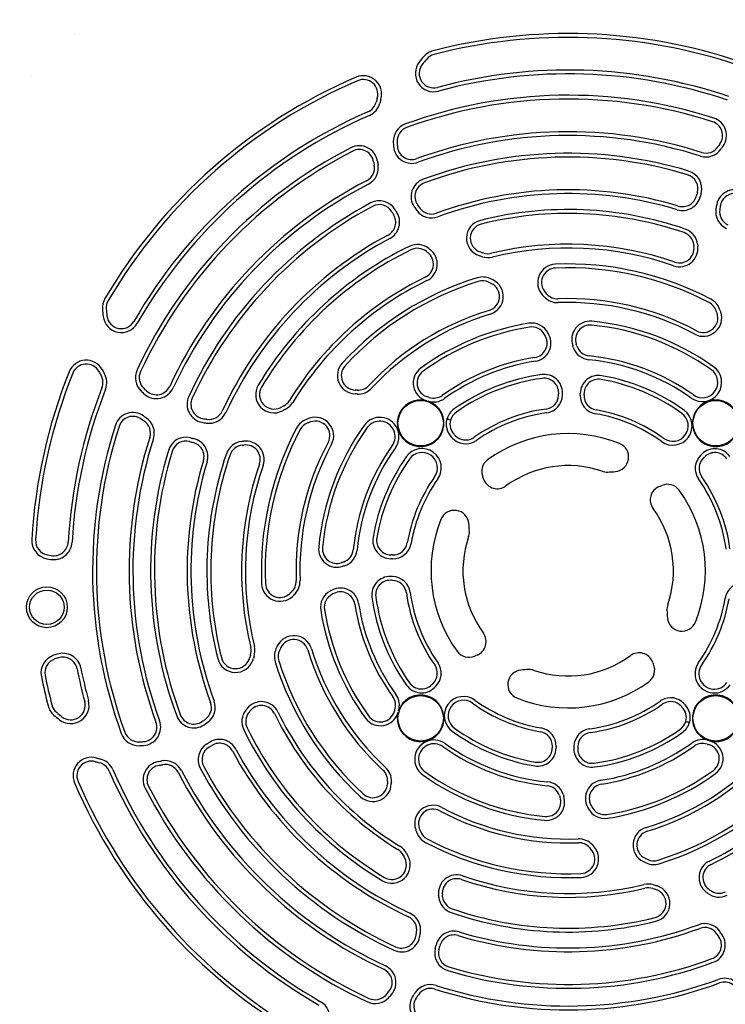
# Model space of a CAD drawing. Header units: inches. Extents: x 5 to 1128, y -85 to 748.
# Tile 274 of 656: x 411.52 to 419.17, y 283.34 to 294.03. Entities that reach past the tile are written whole.
import ezdxf

# ---------------------------------------------------------------- set-up
doc = ezdxf.new("R2010")
doc.units = ezdxf.units.IN
doc.header["$LTSCALE"] = 32
doc.header["$MEASUREMENT"] = 0
doc.layers.add('Visible (ANSI)', color=7, linetype='Continuous', lineweight=30)

msp = doc.modelspace()

# ---------------------------------------------------------------- linework, layer by layer
at = {"layer": 'Visible (ANSI)'}
for p, q in [((411.81282, 288.17747), (411.85185, 288.17051)), ((411.82012, 288.21847), (411.85915, 288.21152)), ((411.92381, 287.1414), (411.88613, 287.12908)), ((411.93675, 287.10181), (411.89907, 287.08949))]:
    msp.add_line(p, q, dxfattribs=at)
for centre, radius in [((415.8674, 289.6469), 0.24668), ((419.06887, 289.6469), 0.24668), ((411.81265, 287.6507), 0.22172), ((411.81265, 287.6507), 0.18701), ((415.8674, 286.44544), 0.24668), ((419.06887, 286.44544), 0.24668)]:
    msp.add_circle(centre, radius, dxfattribs=at)
for centre, radius, start, end in [((420.56336, 291.14139), 37.84893, 94.726002, 184.707209), ((420.56336, 291.14139), 37.59893, 94.726002, 184.707209), ((417.46813, 288.04617), 7.91339, 132.616535, 132.61838), ((417.46813, 288.04617), 5.82905, 71.333259, 104.56729), ((417.46813, 288.04617), 5.7874, 71.333259, 104.56729), ((416.05211, 293.49511), 0.19913, 104.56729, 138.783341), ((416.00911, 293.44297), 0.19913, 142.175177, 285.128247), ((416.91095, 292.74281), 1.34086, 138.783341, 142.175177), ((416.91095, 292.74281), 1.29921, 138.783341, 142.175177), ((416.05211, 293.49511), 0.15748, 104.56729, 138.783341), ((416.00911, 293.44297), 0.15748, 142.175177, 285.128247), ((417.46813, 288.04617), 5.43307, 71.285385, 105.128247), ((417.46813, 288.04617), 7.91339, 137.381619, 137.38342), ((417.46813, 288.04617), 5.82905, 113.254846, 149.56729), ((417.46813, 288.04617), 5.7874, 113.254846, 149.56729), ((415.24532, 293.2187), 0.19913, 344.054592, 113.254846), ((415.24532, 293.2187), 0.15748, 344.054592, 113.254846), ((417.46813, 288.04617), 5.39142, 71.285385, 105.128247), ((416.91095, 292.74281), 1.5748, 164.054592, 165.719185), ((416.91095, 292.74281), 1.53315, 164.054592, 165.719185), ((417.46813, 288.04617), 5.15976, 72.181313, 110.021118), ((417.46813, 288.04617), 5.11811, 72.181313, 110.021118), ((415.2322, 293.17012), 0.15748, 293.574992, 345.719185), ((415.2322, 293.17012), 0.19913, 293.574992, 345.719185), ((417.46813, 288.04617), 5.43307, 113.574992, 150.128247), ((417.46813, 288.04617), 5.39142, 113.574992, 150.128247), ((418.98611, 292.76884), 0.19913, 324.43042, 72.181313), ((415.76978, 292.70701), 0.19913, 110.021118, 181.796716), ((415.76978, 292.70701), 0.15748, 110.021118, 181.796716), ((418.98611, 292.76884), 0.15748, 324.43042, 72.181313), ((417.46813, 288.04617), 4.76378, 72.322112, 110.162972), ((417.46813, 288.04617), 4.72213, 72.322112, 110.162972), ((417.46813, 288.04617), 5.15976, 117.181313, 155.021118), ((415.20208, 292.45897), 0.19913, 9.43042, 117.181313), ((415.20208, 292.45897), 0.15748, 9.43042, 117.181313), ((416.91095, 292.74281), 1.34086, 181.796716, 183.865719), ((415.77182, 292.66583), 0.19913, 183.865719, 290.162972), ((416.91095, 292.74281), 1.29921, 181.796716, 183.865719), ((415.77182, 292.66583), 0.15748, 183.865719, 290.162972), ((418.96255, 292.73504), 0.19913, 252.322112, 325.793148), ((418.96255, 292.73504), 0.15748, 252.322112, 325.793148), ((420.39517, 291.76118), 1.5748, 144.43042, 145.793148), ((420.39517, 291.76118), 1.53315, 144.43042, 145.793148), ((417.46813, 288.04617), 5.11811, 117.181313, 155.021118), ((417.46813, 288.04617), 4.52984, 73.232324, 110.340895), ((417.46813, 288.04617), 4.48819, 73.232324, 110.340895), ((415.20931, 292.41841), 0.15748, 297.322112, 10.793148), ((415.20931, 292.41841), 0.19913, 297.322112, 10.793148), ((416.91095, 292.74281), 1.5748, 189.43042, 190.793148), ((416.91095, 292.74281), 1.53315, 189.43042, 190.793148), ((415.96276, 292.10682), 0.19913, 110.340895, 213.851226), ((418.71751, 292.19275), 0.15748, 345.573934, 73.232324), ((418.71751, 292.19275), 0.19913, 345.573934, 73.232324), ((417.46813, 288.04617), 4.76378, 117.322112, 155.162972), ((417.46813, 288.04617), 4.72213, 117.322112, 155.162972), ((415.96276, 292.10682), 0.15748, 110.340895, 213.851226), ((417.46813, 288.04617), 4.13386, 73.204834, 110.204605), ((419.27498, 291.98194), 0.19913, 65.340895, 168.851226), ((417.46813, 288.04617), 4.09221, 73.204834, 110.204605), ((418.70812, 292.15446), 0.19913, 253.204834, 346.877935), ((418.70812, 292.15446), 0.15748, 253.204834, 346.877935), ((420.39517, 291.76118), 1.5748, 165.573934, 166.877935), ((420.39517, 291.76118), 1.53315, 165.573934, 166.877935), ((419.27498, 291.98194), 0.15748, 65.340895, 168.851226), ((417.46813, 288.04617), 4.52984, 118.232324, 155.340895), ((417.46813, 288.04617), 4.48819, 118.232324, 155.340895), ((415.4195, 291.86168), 0.19913, 30.573934, 118.232324), ((415.4195, 291.86168), 0.15748, 30.573934, 118.232324), ((416.91095, 292.74281), 1.53315, 210.573934, 211.877935), ((416.91095, 292.74281), 1.34086, 213.851226, 215.89297), ((416.91095, 292.74281), 1.29921, 213.851226, 215.89297), ((415.98602, 292.07344), 0.15748, 215.89297, 290.204605), ((417.46813, 288.04617), 3.9196, 71.088933, 104.065774), ((419.26783, 291.94189), 0.19913, 170.89297, 245.204605), ((420.39517, 291.76118), 1.34086, 168.851226, 170.89297), ((419.26783, 291.94189), 0.15748, 170.89297, 245.204605), ((420.39517, 291.76118), 1.29921, 168.851226, 170.89297), ((415.43994, 291.82797), 0.15748, 298.204834, 31.877935), ((415.43994, 291.82797), 0.19913, 298.204834, 31.877935), ((416.91095, 292.74281), 1.5748, 210.573934, 211.877935), ((415.98602, 292.07344), 0.19913, 215.89297, 290.204605), ((417.46813, 288.04617), 3.87795, 71.088933, 104.065774), ((416.56393, 291.65509), 0.19913, 104.065774, 252.305236), ((416.56393, 291.65509), 0.15748, 104.065774, 252.305236), ((418.67394, 291.56582), 0.19913, 6.475399, 71.088933), ((417.46813, 288.04617), 4.13386, 118.204834, 155.204605), ((417.46813, 288.04617), 4.09221, 118.204834, 155.204605), ((418.67394, 291.56582), 0.15748, 6.475399, 71.088933), ((417.46813, 288.04617), 3.9196, 116.088933, 149.065774), ((415.832, 291.38757), 0.19913, 51.475399, 116.088933), ((415.832, 291.38757), 0.15748, 51.475399, 116.088933), ((416.91095, 292.74281), 1.53315, 231.475399, 232.198711), ((417.46813, 288.04617), 3.54331, 70.941853, 103.56595), ((417.46813, 288.04617), 3.50166, 70.941853, 103.56595), ((418.67654, 291.54411), 0.19913, 250.941853, 7.198711), ((418.67654, 291.54411), 0.15748, 250.941853, 7.198711), ((420.39517, 291.76118), 1.5748, 186.475399, 187.198711), ((420.39517, 291.76118), 1.53315, 186.475399, 187.198711), ((417.46813, 288.04617), 3.87795, 116.088933, 149.065774), ((415.84919, 291.37406), 0.15748, 295.941853, 52.198711), ((416.91095, 292.74281), 1.5748, 231.475399, 232.198711), ((415.84919, 291.37406), 0.19913, 295.941853, 52.198711), ((416.91095, 292.74281), 1.34086, 252.305236, 252.900001), ((416.91095, 292.74281), 1.29921, 252.305236, 252.900001), ((416.06587, 289.99584), 1.53315, 72.038925, 72.900001), ((416.06587, 289.99584), 1.5748, 72.038925, 72.900001), ((416.60006, 291.64371), 0.19913, 252.038925, 283.56595), ((416.60006, 291.64371), 0.15748, 252.038925, 283.56595), ((417.33645, 291.17332), 0.19913, 92.41131, 222.822099), ((417.33645, 291.17332), 0.15748, 92.41131, 222.822099), ((417.46813, 288.04617), 3.32905, 62.270542, 92.41131), ((417.46813, 288.04617), 3.2874, 62.270542, 92.41131), ((417.46813, 288.04617), 3.54331, 115.941853, 148.56595), ((417.46813, 288.04617), 3.32905, 107.270542, 137.41131), ((416.53891, 291.03497), 0.19913, 65.523891, 107.270542), ((416.06587, 289.99584), 1.34086, 64.055539, 65.523891), ((417.46813, 288.04617), 3.50166, 115.941853, 148.56595), ((417.46813, 288.04617), 3.2874, 107.270542, 137.41131), ((416.53891, 291.03497), 0.15748, 65.523891, 107.270542), ((416.06587, 289.99584), 1.29921, 64.055539, 65.523891), ((416.56538, 291.02251), 0.15748, 286.873024, 64.055539), ((416.56538, 291.02251), 0.19913, 286.873024, 64.055539), ((416.06587, 289.99584), 1.53315, 41.970443, 42.822099), ((417.35381, 291.1543), 0.19913, 221.970443, 272.106507), ((416.06587, 289.99584), 1.5748, 41.970443, 42.822099), ((417.35381, 291.1543), 0.15748, 221.970443, 272.106507), ((412.61388, 290.89787), 0.19913, 149.56729, 183.783341), ((412.61388, 290.89787), 0.15748, 149.56729, 183.783341), ((417.46813, 288.04617), 2.95276, 61.873024, 92.106507), ((417.46813, 288.04617), 2.9111, 61.873024, 92.106507), ((418.92448, 290.81663), 0.15748, 20.523891, 62.270542), ((418.92448, 290.81663), 0.19913, 20.523891, 62.270542), ((413.75312, 290.97321), 1.34086, 183.783341, 187.175177), ((412.62033, 290.8306), 0.19913, 187.175177, 330.128247), ((413.75312, 290.97321), 1.29921, 183.783341, 187.175177), ((412.62033, 290.8306), 0.15748, 187.175177, 330.128247), ((417.46813, 288.04617), 2.95276, 106.873024, 137.106507), ((417.46813, 288.04617), 2.9111, 106.873024, 137.106507), ((418.93438, 290.7891), 0.19913, 241.873024, 19.055539), ((418.93438, 290.7891), 0.15748, 241.873024, 19.055539), ((417.85521, 290.41634), 1.29921, 19.055539, 20.523891), ((417.85521, 290.41634), 1.34086, 19.055539, 20.523891), ((417.46813, 288.04617), 2.71882, 99.033795, 126.030597), ((417.46813, 288.04617), 2.67717, 99.033795, 126.030597), ((417.0725, 290.5346), 0.19913, 28.156128, 99.033795), ((417.0725, 290.5346), 0.15748, 28.156128, 99.033795), ((417.70555, 290.55464), 0.19913, 84.593208, 198.819014), ((417.70555, 290.55464), 0.15748, 84.593208, 198.819014), ((417.46813, 288.04617), 2.67717, 54.538576, 84.593208), ((417.46813, 288.04617), 2.71882, 54.538576, 84.593208), ((417.08214, 290.51619), 0.15748, 278.881891, 27.113344), ((417.08214, 290.51619), 0.19913, 278.881891, 27.113344), ((416.06587, 289.99584), 1.29921, 27.113344, 28.156128), ((416.06587, 289.99584), 1.34086, 27.113344, 28.156128), ((416.06587, 289.99584), 1.53315, 18.106474, 18.819014), ((417.71238, 290.53421), 0.19913, 198.106474, 264.393419), ((416.06587, 289.99584), 1.5748, 18.106474, 18.819014), ((417.71238, 290.53421), 0.15748, 198.106474, 264.393419), ((417.46813, 288.04617), 2.34252, 98.881891, 125.687198), ((417.46813, 288.04617), 2.34252, 54.538576, 84.393419), ((412.23883, 290.13194), 0.19913, 29.054592, 158.254846), ((412.23883, 290.13194), 0.15748, 29.054592, 158.254846), ((415.16379, 290.16428), 0.19913, 137.41131, 267.822099), ((415.16379, 290.16428), 0.15748, 137.41131, 267.822099), ((417.46813, 288.04617), 2.30087, 98.881891, 125.687198), ((417.46813, 288.04617), 2.30087, 54.538576, 84.393419), ((418.92423, 290.09045), 0.20897, 234.538576, 54.538576), ((417.46813, 288.04617), 5.82905, 158.254846, 176.666741), ((417.46813, 288.04617), 5.7874, 158.254846, 176.666741), ((413.75312, 290.97321), 1.5748, 209.054592, 210.719185), ((412.26391, 290.0883), 0.15748, 338.574992, 30.719185), ((413.75312, 290.97321), 1.53315, 209.054592, 210.719185), ((412.26391, 290.0883), 0.19913, 338.574992, 30.719185), ((412.9715, 290.14097), 0.19913, 155.021118, 226.796717), ((412.9715, 290.14097), 0.15748, 155.021118, 226.796717), ((415.98601, 290.08385), 0.19913, 126.030597, 254.812579), ((415.98601, 290.08385), 0.15748, 126.030597, 254.812579), ((417.46813, 288.04617), 2.14795, 97.686932, 125.156373), ((417.20746, 289.97748), 0.19913, 359.078171, 97.686932), ((417.79792, 289.96688), 0.19913, 80.257428, 179.042038), ((417.46813, 288.04617), 2.14795, 54.168501, 80.257428), ((418.92423, 290.09045), 0.16732, 234.538576, 54.538576), ((413.00206, 290.11329), 0.15748, 228.865719, 335.162972), ((414.27687, 289.95869), 0.19913, 149.065774, 297.305236), ((414.27687, 289.95869), 0.15748, 149.065774, 297.305236), ((415.18951, 290.16311), 0.15748, 266.970443, 317.106507), ((417.46813, 288.04617), 2.1063, 97.686932, 125.156373), ((417.20746, 289.97748), 0.15748, 359.078171, 97.686932), ((417.79792, 289.96688), 0.15748, 80.257428, 179.042038), ((417.46813, 288.04617), 2.1063, 54.168501, 80.257428), ((417.46813, 288.04617), 5.43307, 158.574992, 176.714615), ((417.46813, 288.04617), 5.39142, 158.574992, 176.714615), ((413.75312, 290.97321), 1.34086, 226.796717, 228.865719), ((413.75312, 290.97321), 1.29921, 226.796717, 228.865719), ((413.00206, 290.11329), 0.19913, 228.865719, 335.162972), ((413.53236, 289.85302), 0.19913, 155.340895, 258.851226), ((415.09796, 288.43325), 1.53315, 86.970443, 87.822099), ((415.09796, 288.43325), 1.5748, 86.970443, 87.822099), ((415.18951, 290.16311), 0.19913, 266.970443, 317.106507), ((415.8674, 289.6469), 0.29528, 71.676998, 74.812579), ((416.00973, 290.0767), 0.15748, 251.676998, 305.687198), ((417.20696, 289.95754), 0.15748, 277.780685, 358.077552), ((417.20696, 289.95754), 0.19913, 277.780685, 358.077552), ((416.06587, 289.99584), 1.29921, 358.077552, 359.078171), ((416.06587, 289.99584), 1.34086, 358.077552, 359.078171), ((417.79747, 289.94698), 0.19913, 178.383717, 260.170506), ((416.06587, 289.99584), 1.53315, 358.383717, 359.042038), ((417.79747, 289.94698), 0.15748, 178.383717, 260.170506), ((416.06587, 289.99584), 1.5748, 358.383717, 359.042038), ((413.53236, 289.85302), 0.15748, 155.340895, 258.851226), ((413.75312, 290.97321), 1.29921, 297.305236, 297.900001), ((415.09796, 288.43325), 1.5748, 117.038925, 117.900001), ((414.31047, 289.97619), 0.15748, 297.038925, 328.56595), ((414.31047, 289.97619), 0.19913, 297.038925, 328.56595), ((415.8674, 289.6469), 0.25362, 74.812579, 71.676998), ((416.00973, 290.0767), 0.19913, 251.676998, 305.687198), ((419.06887, 289.6469), 0.25362, 344.812579, 341.676998), ((412.74547, 289.56415), 0.19913, 54.43042, 162.181313), ((412.74547, 289.56415), 0.15748, 54.43042, 162.181313), ((413.75312, 290.97321), 1.53315, 234.43042, 235.793148), ((413.57241, 289.84587), 0.19913, 260.89297, 335.204605), ((413.57241, 289.84587), 0.15748, 260.89297, 335.204605), ((413.75312, 290.97321), 1.34086, 297.305236, 297.900001), ((415.09796, 288.43325), 1.53315, 117.038925, 117.900001), ((416.35165, 289.63144), 0.20897, 125.156373, 163.141549), ((416.35165, 289.63144), 0.16732, 125.156373, 163.021316), ((417.46813, 288.04617), 1.77165, 97.780685, 125.156373), ((417.46813, 288.04617), 1.73, 97.780685, 125.156373), ((417.46813, 288.04617), 1.73, 54.168501, 80.170506), ((417.46813, 288.04617), 1.77165, 54.168501, 80.170506), ((418.60322, 289.61818), 0.20897, 234.168501, 54.168501), ((418.60322, 289.61818), 0.16732, 234.168501, 54.168501), ((417.46813, 288.04617), 5.15976, 162.181313, 200.021118), ((417.46813, 288.04617), 5.11811, 162.181313, 200.021118), ((413.75312, 290.97321), 1.5748, 234.43042, 235.793148), ((412.77926, 289.54059), 0.15748, 342.322112, 55.793148), ((412.77926, 289.54059), 0.19913, 342.322112, 55.793148), ((413.75312, 290.97321), 1.34086, 258.851226, 260.89297), ((413.75312, 290.97321), 1.29921, 258.851226, 260.89297), ((414.69767, 289.50251), 0.19913, 110.523891, 152.270542), ((414.69767, 289.50251), 0.15748, 110.523891, 152.270542), ((415.09796, 288.43325), 1.34086, 109.055539, 110.523891), ((415.09796, 288.43325), 1.29921, 109.055539, 110.523891), ((414.7252, 289.51242), 0.19913, 331.873024, 109.055539), ((414.7252, 289.51242), 0.15748, 331.873024, 109.055539), ((417.46813, 288.04617), 2.71882, 144.538576, 174.593208), ((415.42385, 289.50227), 0.20897, 324.538576, 144.538576), ((415.42385, 289.50227), 0.16732, 324.538576, 144.538576), ((416.34318, 289.63751), 0.19913, 164.104527, 224.042038), ((416.34318, 289.63751), 0.15748, 164.231486, 224.042038), ((417.46813, 288.04617), 3.32905, 152.270542, 182.41131), ((417.46813, 288.04617), 3.2874, 152.270542, 182.41131), ((417.46813, 288.04617), 2.67717, 144.538576, 174.593208), ((415.09796, 288.43325), 1.5748, 43.383717, 44.042038), ((416.35693, 289.62312), 0.15748, 223.383717, 299.528046), ((417.46813, 288.04617), 1.48819, 68.007389, 125.95339), ((417.46813, 288.04617), 4.76378, 162.322112, 200.162972), ((417.46813, 288.04617), 4.72213, 162.322112, 200.162972), ((413.32156, 289.29554), 0.19913, 75.573934, 163.232324), ((413.32156, 289.29554), 0.15748, 75.573934, 163.232324), ((413.75312, 290.97321), 1.5748, 255.573934, 256.877935), ((413.75312, 290.97321), 1.53315, 255.573934, 256.877935), ((413.35985, 289.28616), 0.15748, 343.204834, 76.877935), ((413.35985, 289.28616), 0.19913, 343.204834, 76.877935), ((413.94848, 289.25198), 0.19913, 96.475399, 161.088933), ((413.94848, 289.25198), 0.15748, 96.475399, 161.088933), ((413.75312, 290.97321), 1.53315, 276.475399, 277.198711), ((413.75312, 290.97321), 1.5748, 276.475399, 277.198711), ((413.97019, 289.25458), 0.19913, 340.941853, 97.198711), ((413.97019, 289.25458), 0.15748, 340.941853, 97.198711), ((417.46813, 288.04617), 2.95276, 151.873024, 182.106507), ((417.46813, 288.04617), 2.9111, 151.873024, 182.106507), ((417.46813, 288.04617), 2.34252, 144.538576, 174.393419), ((415.09796, 288.43325), 1.53315, 43.383717, 44.042038), ((416.35693, 289.62312), 0.19913, 223.383717, 299.528046), ((416.35165, 289.63144), 0.16732, 299.696434, 305.156373), ((416.35165, 289.63144), 0.20897, 299.662872, 305.156373), ((417.96647, 289.28005), 0.15748, 275.591834, 68.007389), ((417.46813, 288.04617), 4.52984, 163.232324, 200.340895), ((417.46813, 288.04617), 4.48819, 163.232324, 200.340895), ((417.46813, 288.04617), 3.9196, 161.088933, 194.065774), ((417.46813, 288.04617), 3.87795, 161.088933, 194.065774), ((417.46813, 288.04617), 2.30087, 144.538576, 174.393419), ((415.88286, 289.16265), 0.20897, 324.843627, 144.843627), ((415.88286, 289.16265), 0.16732, 324.843627, 144.843627), ((419.04509, 289.15737), 0.19913, 133.383717, 215.170506), ((417.85521, 290.41634), 1.53315, 313.383717, 314.042038), ((419.05947, 289.17113), 0.19913, 35.257428, 134.042038), ((419.05947, 289.17113), 0.15748, 35.257428, 134.042038), ((417.46813, 288.04617), 4.13386, 163.204834, 200.204605), ((417.46813, 288.04617), 4.09221, 163.204834, 200.204605), ((417.46813, 288.04617), 3.54331, 160.941853, 193.56595), ((417.46813, 288.04617), 3.50166, 160.941853, 193.56595), ((417.46813, 288.04617), 2.14795, 144.843627, 170.257428), ((417.46813, 288.04617), 2.1063, 144.843627, 170.257428), ((416.68684, 289.12337), 0.15748, 125.95339, 203.477421), ((417.46813, 288.04617), 1.14173, 71.071941, 126.274552), ((419.04509, 289.15737), 0.15748, 133.383717, 215.170506), ((417.85521, 290.41634), 1.5748, 313.383717, 314.042038), ((417.88957, 289.27513), 0.15748, 251.071941, 271.724453), ((417.85521, 290.41634), 1.29921, 271.724453, 275.591834), ((417.46813, 288.04617), 1.77165, 144.843627, 170.170506), ((417.46813, 288.04617), 1.73, 144.843627, 170.170506), ((415.09796, 288.43325), 1.5748, 22.407522, 23.477421), ((416.69945, 289.09358), 0.15748, 202.407522, 306.274552), ((417.85521, 290.41634), 1.5748, 292.407522, 293.477421), ((418.54533, 288.82746), 0.15748, 35.95339, 113.477421), ((417.46813, 288.04617), 1.73, 7.780685, 35.170506), ((417.46813, 288.04617), 1.77165, 7.780685, 35.170506), ((418.51555, 288.81486), 0.15748, 112.407522, 216.274552), ((417.46813, 288.04617), 1.48819, 338.007389, 35.95339), ((416.23426, 288.5445), 0.15748, 5.591834, 158.007389), ((417.46813, 288.04617), 1.14173, 341.071941, 36.274552), ((417.46813, 288.04617), 1.48819, 158.007389, 215.95339), ((415.09796, 288.43325), 1.29921, 1.724453, 5.591834), ((416.23917, 288.46761), 0.15748, 341.071941, 1.724453), ((411.84774, 288.37351), 0.19913, 176.666741, 259.900602), ((411.84774, 288.37351), 0.15748, 176.666741, 259.900602), ((411.88677, 288.36656), 0.19913, 259.900602, 356.714615), ((411.88677, 288.36656), 0.15748, 259.900602, 356.714615), ((415.54742, 288.37595), 0.19913, 170.257428, 269.042038), ((415.54742, 288.37595), 0.15748, 170.257428, 269.042038), ((415.56732, 288.3755), 0.19913, 268.383717, 350.170506), ((415.56732, 288.3755), 0.15748, 268.383717, 350.170506), ((417.46813, 288.04617), 1.14173, 161.071941, 216.274552), ((414.95966, 288.28359), 0.19913, 174.593208, 288.819014), ((414.95966, 288.28359), 0.15748, 174.593208, 288.819014), ((414.98009, 288.29041), 0.15748, 288.106474, 354.393419), ((414.98009, 288.29041), 0.19913, 288.106474, 354.393419), ((415.51846, 286.64391), 1.5748, 108.106474, 108.819014), ((415.51846, 286.64391), 1.53315, 88.383717, 89.042038), ((415.51846, 286.64391), 1.5748, 88.383717, 89.042038), ((415.51846, 286.64391), 1.53315, 108.106474, 108.819014), ((414.34098, 287.91448), 0.19913, 182.41131, 312.822099), ((414.34098, 287.91448), 0.15748, 182.41131, 312.822099), ((414.36, 287.93185), 0.15748, 311.970443, 2.106507), ((414.36, 287.93185), 0.19913, 311.970443, 2.106507), ((415.53683, 287.7855), 0.19913, 89.078171, 187.686932), ((415.53683, 287.7855), 0.15748, 89.078171, 187.686932), ((415.51846, 286.64391), 1.29921, 88.077552, 89.078171), ((415.51846, 286.64391), 1.34086, 88.077552, 89.078171), ((415.55676, 287.785), 0.15748, 7.780685, 88.077552), ((415.55676, 287.785), 0.19913, 7.780685, 88.077552), ((419.36895, 287.71683), 0.19913, 88.383717, 170.170506), ((415.51846, 286.64391), 1.5748, 131.970443, 132.822099), ((414.9797, 287.65054), 0.19913, 118.156128, 189.033795), ((415.51846, 286.64391), 1.34086, 117.113344, 118.156128), ((415.51846, 286.64391), 1.29921, 117.113344, 118.156128), ((414.99811, 287.66017), 0.19913, 8.881891, 117.113344), ((414.99811, 287.66017), 0.15748, 8.881891, 117.113344), ((417.46813, 288.04617), 1.77165, 187.780685, 215.170506), ((417.46813, 288.04617), 1.73, 187.780685, 215.170506), ((415.51846, 286.64391), 1.53315, 131.970443, 132.822099), ((414.9797, 287.65054), 0.15748, 118.156128, 189.033795), ((417.46813, 288.04617), 2.30087, 188.881891, 215.687198), ((417.46813, 288.04617), 2.14795, 187.686932, 215.257428), ((417.46813, 288.04617), 2.1063, 187.686932, 215.257428), ((417.46813, 288.04617), 1.73, 324.843627, 350.170506), ((417.46813, 288.04617), 1.77165, 324.843627, 350.170506), ((417.46813, 288.04617), 2.71882, 189.033795, 216.030597), ((417.46813, 288.04617), 2.67717, 189.033795, 216.030597), ((417.46813, 288.04617), 2.34252, 188.881891, 215.687198), ((418.69709, 287.62473), 0.15748, 161.071941, 181.724453), ((419.83831, 287.65909), 1.29921, 181.724453, 185.591834), ((418.70201, 287.54784), 0.15748, 185.591834, 338.007389), ((416.42072, 287.27748), 0.15748, 292.407522, 36.274552), ((414.49179, 287.14342), 0.19913, 16.873024, 154.055539), ((414.49179, 287.14342), 0.15748, 16.873024, 154.055539), ((413.8706, 287.1781), 0.15748, 342.038925, 13.56595), ((413.8706, 287.1781), 0.19913, 342.038925, 13.56595), ((414.47933, 287.11695), 0.19913, 155.523891, 197.270542), ((415.51846, 286.64391), 1.34086, 154.055539, 155.523891), ((414.47933, 287.11695), 0.15748, 155.523891, 197.270542), ((415.51846, 286.64391), 1.29921, 154.055539, 155.523891), ((417.46813, 288.04617), 2.95276, 196.873024, 227.106507), ((417.46813, 288.04617), 2.9111, 196.873024, 227.106507), ((416.39093, 287.26487), 0.15748, 215.95339, 293.477421), ((418.23682, 286.99876), 0.15748, 22.407522, 126.274552), ((411.94799, 286.9398), 0.19913, 108.099398, 191.333259), ((411.94799, 286.9398), 0.15748, 108.099398, 191.333259), ((411.98568, 286.95212), 0.19913, 11.285385, 108.099398), ((411.98568, 286.95212), 0.15748, 11.285385, 108.099398), ((413.85921, 287.14196), 0.19913, 194.065774, 342.305236), ((413.85921, 287.14196), 0.15748, 194.065774, 342.305236), ((412.77149, 287.48899), 1.29921, 342.305236, 342.900001), ((415.51846, 286.64391), 1.5748, 162.038925, 162.900001), ((412.77149, 287.48899), 1.34086, 342.305236, 342.900001), ((415.51846, 286.64391), 1.53315, 162.038925, 162.900001), ((417.46813, 288.04617), 3.32905, 197.270542, 227.41131), ((417.46813, 288.04617), 3.2874, 197.270542, 227.41131), ((415.89118, 286.93497), 0.19913, 313.383717, 35.170506), ((417.08105, 285.67599), 1.5748, 112.407522, 113.477421), ((417.46813, 288.04617), 1.14173, 251.071941, 306.274552), ((419.83831, 287.65909), 1.5748, 202.407522, 203.477421), ((419.05341, 286.92969), 0.20897, 144.843627, 324.843627), ((417.46813, 288.04617), 5.43307, 191.285385, 195.128247), ((417.46813, 288.04617), 5.39142, 191.285385, 195.128247), ((415.89118, 286.93497), 0.15748, 313.383717, 35.170506), ((416.9698, 286.81229), 0.15748, 95.591834, 248.007389), ((417.08105, 285.67599), 1.29921, 91.724453, 95.591834), ((417.04669, 286.81721), 0.15748, 71.071941, 91.724453), ((418.24943, 286.96897), 0.15748, 305.95339, 23.477421), ((419.05341, 286.92969), 0.16732, 144.843627, 324.843627), ((417.46813, 288.04617), 5.82905, 191.333259, 194.56729), ((417.46813, 288.04617), 5.7874, 191.333259, 194.56729), ((417.46813, 288.04617), 1.48819, 248.007389, 305.95339), ((415.87679, 286.92121), 0.19913, 215.257428, 314.042038), ((415.87679, 286.92121), 0.15748, 215.257428, 314.042038), ((417.08105, 285.67599), 1.5748, 133.383717, 134.042038), ((417.08105, 285.67599), 1.53315, 133.383717, 134.042038), ((412.07133, 286.58714), 0.19913, 232.175177, 15.128247), ((412.07133, 286.58714), 0.15748, 232.175177, 15.128247), ((413.44086, 286.56405), 0.19913, 305.89297, 20.204605), ((414.14024, 286.42723), 0.19913, 25.941853, 142.198711), ((415.4376, 286.58777), 0.15748, 341.676998, 35.687198), ((415.4376, 286.58777), 0.19913, 341.676998, 35.687198), ((415.8674, 286.44544), 0.25362, 164.812579, 161.676998), ((416.33305, 286.47416), 0.20897, 54.168501, 234.168501), ((416.33305, 286.47416), 0.16732, 54.168501, 234.168501), ((417.46813, 288.04617), 1.73, 234.168501, 260.170506), ((417.46813, 288.04617), 1.73, 277.780685, 305.156373), ((418.58461, 286.46089), 0.20897, 119.662872, 125.156373), ((418.57934, 286.46922), 0.19913, 43.383717, 119.528046), ((418.57934, 286.46922), 0.15748, 43.383717, 119.528046), ((419.06887, 286.44544), 0.25362, 254.812579, 251.676998), ((412.0192, 286.63015), 0.19913, 194.56729, 228.783341), ((412.0192, 286.63015), 0.15748, 194.56729, 228.783341), ((413.44086, 286.56405), 0.15748, 305.89297, 20.204605), ((414.12673, 286.41003), 0.19913, 141.475399, 206.088933), ((412.77149, 287.48899), 1.53315, 321.475399, 322.198711), ((412.77149, 287.48899), 1.5748, 321.475399, 322.198711), ((414.14024, 286.42723), 0.15748, 25.941853, 142.198711), ((417.46813, 288.04617), 3.50166, 205.941853, 238.56595), ((415.43046, 286.56405), 0.15748, 216.030597, 344.812579), ((415.8674, 286.44544), 0.29528, 161.676998, 164.812579), ((417.46813, 288.04617), 1.77165, 234.168501, 260.170506), ((417.46813, 288.04617), 1.77165, 277.780685, 305.156373), ((418.58461, 286.46089), 0.16732, 119.696434, 125.156373), ((419.83831, 287.65909), 1.5748, 223.383717, 224.042038), ((418.59309, 286.45483), 0.15748, 344.231486, 44.042038), ((419.83831, 287.65909), 1.53315, 223.383717, 224.042038), ((418.59309, 286.45483), 0.19913, 344.104527, 44.042038), ((412.77149, 287.48899), 1.34086, 228.783341, 232.175177), ((412.77149, 287.48899), 1.29921, 228.783341, 232.175177), ((412.84847, 286.34985), 0.19913, 273.865719, 20.162972), ((413.40748, 286.54079), 0.19913, 200.340895, 303.851226), ((413.40748, 286.54079), 0.15748, 200.340895, 303.851226), ((412.77149, 287.48899), 1.29921, 303.851226, 305.89297), ((414.12673, 286.41003), 0.15748, 141.475399, 206.088933), ((417.46813, 288.04617), 3.54331, 205.941853, 238.56595), ((415.43046, 286.56405), 0.19913, 216.030597, 344.812579), ((418.58461, 286.46089), 0.16732, 305.156373, 343.021316), ((412.84847, 286.34985), 0.15748, 273.865719, 20.162972), ((412.77149, 287.48899), 1.34086, 303.851226, 305.89297), ((417.46813, 288.04617), 3.9196, 206.088933, 239.065774), ((417.46813, 288.04617), 3.87795, 206.088933, 239.065774), ((417.46813, 288.04617), 2.14795, 234.168501, 260.257428), ((417.46813, 288.04617), 2.1063, 234.168501, 260.257428), ((417.1388, 286.14536), 0.15748, 358.383717, 80.170506), ((417.1388, 286.14536), 0.19913, 358.383717, 80.170506), ((417.7293, 286.1348), 0.19913, 97.780685, 178.077552), ((417.46813, 288.04617), 2.1063, 277.686932, 305.156373), ((418.58461, 286.46089), 0.20897, 305.156373, 343.141549), ((412.80729, 286.34782), 0.19913, 200.021118, 271.796716), ((412.80729, 286.34782), 0.15748, 200.021118, 271.796716), ((412.77149, 287.48899), 1.29921, 271.796716, 273.865719), ((413.68633, 286.01798), 0.19913, 28.204834, 121.877935), ((416.01204, 286.00189), 0.20897, 54.538576, 234.538576), ((417.7293, 286.1348), 0.15748, 97.780685, 178.077552), ((417.46813, 288.04617), 2.14795, 277.686932, 305.156373), ((418.92653, 286.01563), 0.19913, 71.676998, 125.687198), ((417.46813, 288.04617), 3.50166, 295.941853, 328.56595), ((418.95025, 286.00849), 0.19913, 306.030597, 74.812579), ((417.46813, 288.04617), 3.54331, 295.941853, 328.56595), ((412.77149, 287.48899), 1.34086, 271.796716, 273.865719), ((413.65262, 285.99754), 0.19913, 120.573934, 208.232324), ((413.65262, 285.99754), 0.15748, 120.573934, 208.232324), ((412.77149, 287.48899), 1.53315, 300.573934, 301.877935), ((412.77149, 287.48899), 1.5748, 300.573934, 301.877935), ((413.68633, 286.01798), 0.15748, 28.204834, 121.877935), ((417.46813, 288.04617), 4.13386, 208.204834, 245.204605), ((417.46813, 288.04617), 4.09221, 208.204834, 245.204605), ((416.01204, 286.00189), 0.16732, 54.538576, 234.538576), ((417.46813, 288.04617), 2.34252, 234.538576, 264.393419), ((417.46813, 288.04617), 2.30087, 234.538576, 264.393419), ((417.13835, 286.12546), 0.19913, 260.257428, 359.042038), ((417.13835, 286.12546), 0.15748, 260.257428, 359.042038), ((418.87039, 286.09649), 1.5748, 178.383717, 179.042038), ((418.87039, 286.09649), 1.53315, 178.383717, 179.042038), ((417.72881, 286.11486), 0.19913, 179.078171, 277.686932), ((418.87039, 286.09649), 1.34086, 178.077552, 179.078171), ((417.72881, 286.11486), 0.15748, 179.078171, 277.686932), ((418.87039, 286.09649), 1.29921, 178.077552, 179.078171), ((417.46813, 288.04617), 2.30087, 278.881891, 305.687198), ((417.46813, 288.04617), 2.34252, 278.881891, 305.687198), ((418.92653, 286.01563), 0.15748, 71.676998, 125.687198), ((419.06887, 286.44544), 0.29528, 251.676998, 254.812579), ((418.95025, 286.00849), 0.15748, 306.030597, 74.812579), ((412.2956, 285.82336), 0.19913, 74.054592, 203.254846), ((412.2956, 285.82336), 0.15748, 74.054592, 203.254846), ((412.77149, 287.48899), 1.53315, 254.054592, 255.719185), ((412.34418, 285.81023), 0.19913, 23.574992, 75.719185), ((412.77149, 287.48899), 1.53315, 279.43042, 280.793148), ((413.09589, 285.78735), 0.19913, 27.322112, 100.793148), ((417.46813, 288.04617), 2.9111, 286.873024, 317.106507), ((417.46813, 288.04617), 2.95276, 286.873024, 317.106507), ((412.77149, 287.48899), 1.5748, 254.054592, 255.719185), ((412.34418, 285.81023), 0.15748, 23.574992, 75.719185), ((417.46813, 288.04617), 5.43307, 203.574992, 240.128247), ((417.46813, 288.04617), 5.39142, 203.574992, 240.128247), ((413.05533, 285.78011), 0.19913, 99.43042, 207.181313), ((413.05533, 285.78011), 0.15748, 99.43042, 207.181313), ((412.77149, 287.48899), 1.5748, 279.43042, 280.793148), ((413.09589, 285.78735), 0.15748, 27.322112, 100.793148), ((417.46813, 288.04617), 4.72213, 207.322112, 245.162972), ((417.46813, 288.04617), 4.52984, 208.232324, 245.340895), ((417.46813, 288.04617), 4.48819, 208.232324, 245.340895), ((415.35119, 285.76755), 0.15748, 356.970443, 47.106507), ((415.35119, 285.76755), 0.19913, 356.970443, 47.106507), ((417.46813, 288.04617), 2.67717, 279.033795, 306.030597), ((417.46813, 288.04617), 4.76378, 207.322112, 245.162972), ((417.46813, 288.04617), 2.71882, 234.538576, 264.593208), ((417.46813, 288.04617), 2.67717, 234.538576, 264.593208), ((417.85413, 285.57615), 0.19913, 98.881891, 207.113344), ((417.46813, 288.04617), 2.71882, 279.033795, 306.030597), ((417.46813, 288.04617), 3.2874, 287.270542, 317.41131), ((417.46813, 288.04617), 3.32905, 287.270542, 317.41131), ((417.46813, 288.04617), 5.82905, 203.254846, 239.56729), ((417.46813, 288.04617), 5.7874, 203.254846, 239.56729), ((417.46813, 288.04617), 5.15976, 207.181313, 245.021118), ((417.46813, 288.04617), 5.11811, 207.181313, 245.021118), ((415.35002, 285.74183), 0.19913, 227.41131, 357.822099), ((415.35002, 285.74183), 0.15748, 227.41131, 357.822099), ((417.08105, 285.67599), 1.5748, 176.970443, 177.822099), ((417.08105, 285.67599), 1.53315, 176.970443, 177.822099), ((417.22389, 285.55813), 0.15748, 18.106474, 84.393419), ((417.22389, 285.55813), 0.19913, 18.106474, 84.393419), ((417.85413, 285.57615), 0.15748, 98.881891, 207.113344), ((417.23071, 285.5377), 0.19913, 264.593208, 18.819014), ((417.23071, 285.5377), 0.15748, 264.593208, 18.819014), ((418.87039, 286.09649), 1.5748, 198.106474, 198.819014), ((418.87039, 286.09649), 1.53315, 198.106474, 198.819014), ((416.00188, 285.30324), 0.19913, 61.873024, 199.055539), ((416.00188, 285.30324), 0.15748, 61.873024, 199.055539), ((417.46813, 288.04617), 2.9111, 241.873024, 272.106507), ((418.87039, 286.09649), 1.34086, 207.113344, 208.156128), ((417.86377, 285.55774), 0.19913, 208.156128, 279.033795), ((418.87039, 286.09649), 1.29921, 207.113344, 208.156128), ((417.86377, 285.55774), 0.15748, 208.156128, 279.033795), ((417.46813, 288.04617), 2.95276, 241.873024, 272.106507), ((417.08105, 285.67599), 1.34086, 199.055539, 200.523891), ((417.08105, 285.67599), 1.29921, 199.055539, 200.523891), ((418.37088, 285.06983), 0.19913, 106.873024, 244.055539), ((416.01179, 285.27571), 0.19913, 200.523891, 242.270542), ((416.01179, 285.27571), 0.15748, 200.523891, 242.270542), ((417.46813, 288.04617), 3.2874, 242.270542, 272.41131), ((417.58246, 284.93804), 0.19913, 41.970443, 92.106507), ((418.37088, 285.06983), 0.15748, 106.873024, 244.055539), ((415.53811, 284.88851), 0.15748, 27.038925, 58.56595), ((415.53811, 284.88851), 0.19913, 27.038925, 58.56595), ((417.46813, 288.04617), 3.32905, 242.270542, 272.41131), ((417.58246, 284.93804), 0.15748, 41.970443, 92.106507), ((417.59982, 284.91902), 0.15748, 272.41131, 42.822099), ((417.59982, 284.91902), 0.19913, 272.41131, 42.822099), ((418.87039, 286.09649), 1.5748, 221.970443, 222.822099), ((418.87039, 286.09649), 1.53315, 221.970443, 222.822099), ((415.55561, 284.8549), 0.19913, 239.065774, 27.305236), ((415.55561, 284.8549), 0.15748, 239.065774, 27.305236), ((417.08105, 285.67599), 1.5748, 207.038925, 207.900001), ((414.54109, 284.33116), 1.29921, 27.305236, 27.900001), ((417.08105, 285.67599), 1.53315, 207.038925, 207.900001), ((414.54109, 284.33116), 1.34086, 27.305236, 27.900001), ((418.87039, 286.09649), 1.29921, 244.055539, 245.523891), ((418.39736, 285.05737), 0.15748, 245.523891, 287.270542), ((418.87039, 286.09649), 1.34086, 244.055539, 245.523891), ((418.39736, 285.05737), 0.19913, 245.523891, 287.270542), ((419.08707, 284.71828), 0.19913, 115.941853, 232.198711), ((419.08707, 284.71828), 0.15748, 115.941853, 232.198711), ((416.25972, 284.54823), 0.19913, 70.941853, 187.198711), ((416.25972, 284.54823), 0.15748, 70.941853, 187.198711), ((417.46813, 288.04617), 3.54331, 250.941853, 283.56595), ((417.46813, 288.04617), 3.50166, 250.941853, 283.56595), ((418.33621, 284.44863), 0.19913, 72.038925, 103.56595), ((418.33621, 284.44863), 0.15748, 72.038925, 103.56595), ((418.87039, 286.09649), 1.5748, 252.038925, 252.900001), ((418.87039, 286.09649), 1.53315, 252.038925, 252.900001), ((418.02532, 283.34953), 1.29921, 72.305236, 72.900001), ((418.02532, 283.34953), 1.34086, 72.305236, 72.900001), ((418.37234, 284.43725), 0.19913, 284.065774, 72.305236), ((418.02532, 283.34953), 1.5748, 51.475399, 52.198711), ((414.54109, 284.33116), 1.53315, 6.475399, 7.198711), ((416.26233, 284.52652), 0.19913, 186.475399, 251.088933), ((414.54109, 284.33116), 1.5748, 6.475399, 7.198711), ((416.26233, 284.52652), 0.15748, 186.475399, 251.088933), ((418.37234, 284.43725), 0.15748, 284.065774, 72.305236), ((418.02532, 283.34953), 1.53315, 51.475399, 52.198711), ((419.10427, 284.70477), 0.19913, 231.475399, 296.088933), ((419.10427, 284.70477), 0.15748, 231.475399, 296.088933), ((417.46813, 288.04617), 3.87795, 251.088933, 284.065774), ((415.66844, 284.15044), 0.15748, 350.89297, 65.204605), ((415.66844, 284.15044), 0.19913, 350.89297, 65.204605), ((417.46813, 288.04617), 3.9196, 251.088933, 284.065774), ((417.46813, 288.04617), 4.13386, 253.204834, 290.204605), ((417.46813, 288.04617), 4.09221, 253.204834, 290.204605), ((418.95025, 284.0189), 0.19913, 35.89297, 110.204605), ((418.95025, 284.0189), 0.15748, 35.89297, 110.204605), ((415.66128, 284.11039), 0.19913, 245.340895, 348.851226), ((415.66128, 284.11039), 0.15748, 245.340895, 348.851226), ((414.54109, 284.33116), 1.29921, 348.851226, 350.89297), ((414.54109, 284.33116), 1.34086, 348.851226, 350.89297), ((416.22815, 283.93788), 0.19913, 73.204834, 166.877935), ((416.22815, 283.93788), 0.15748, 73.204834, 166.877935), ((418.97351, 283.98552), 0.15748, 290.340895, 33.851226), ((418.97351, 283.98552), 0.19913, 290.340895, 33.851226), ((418.02532, 283.34953), 1.29921, 33.851226, 35.89297), ((418.02532, 283.34953), 1.34086, 33.851226, 35.89297), ((416.21876, 283.89959), 0.19913, 165.573934, 253.232324), ((414.54109, 284.33116), 1.53315, 345.573934, 346.877935), ((414.54109, 284.33116), 1.5748, 345.573934, 346.877935), ((416.21876, 283.89959), 0.15748, 165.573934, 253.232324), ((415.40101, 283.5801), 0.19913, 318.865719, 65.162972), ((417.46813, 288.04617), 4.52984, 253.232324, 290.340895), ((417.46813, 288.04617), 4.48819, 253.232324, 290.340895), ((415.40101, 283.5801), 0.15748, 318.865719, 65.162972), ((415.97372, 283.3573), 0.19913, 72.322112, 145.793148), ((417.46813, 288.04617), 4.76378, 252.322112, 290.162972), ((417.46813, 288.04617), 4.72213, 252.322112, 290.162972), ((419.16445, 283.4265), 0.19913, 3.865719, 110.162972), ((419.16445, 283.4265), 0.15748, 3.865719, 110.162972), ((415.37334, 283.54954), 0.15748, 245.021118, 316.796717), ((414.54109, 284.33116), 1.29921, 316.796717, 318.865719), ((414.54109, 284.33116), 1.34086, 316.796717, 318.865719), ((415.95015, 283.3235), 0.19913, 144.43042, 252.181313), ((414.54109, 284.33116), 1.53315, 324.43042, 325.793148), ((415.95015, 283.3235), 0.15748, 144.43042, 252.181313), ((414.54109, 284.33116), 1.5748, 324.43042, 325.793148), ((415.97372, 283.3573), 0.15748, 72.322112, 145.793148), ((414.6837, 283.19837), 0.19913, 277.175177, 60.128247), ((415.37334, 283.54954), 0.19913, 245.021118, 316.796717)]:
    msp.add_arc(centre, radius, start, end, dxfattribs=at)
for points in [[(416.19162, 289.68031), (416.17833, 289.68421), (416.16494, 289.68814), (416.15166, 289.69205)], [(418.74464, 286.41203), (418.75793, 286.40813), (418.77132, 286.4042), (418.78461, 286.40029)]]:
    msp.add_open_spline(points, degree=3, dxfattribs=at)

doc.saveas('drawing.dxf')
